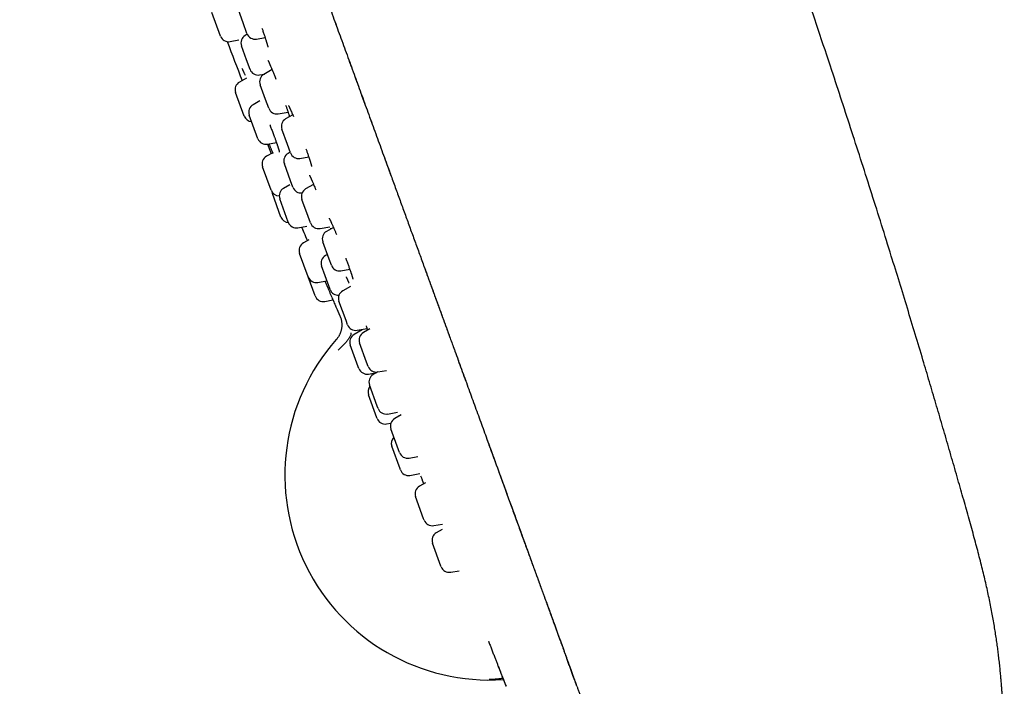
# Model space of a CAD drawing. Header units: millimetres. Extents: x 8 to 562, y 12 to 805.
# Tile 478 of 538: x 75 to 132, y 707 to 745. Entities that reach past the tile are written whole.
import ezdxf

# ---------------------------------------------------------------- set-up
doc = ezdxf.new("R2010")
doc.units = ezdxf.units.MM

msp = doc.modelspace()

# ---------------------------------------------------------------- linework, layer by layer
at = {"color": 7, "linetype": 'Continuous', "lineweight": 30}
for p, q in [((86.258, 744.458), (85.758, 745.831)), ((87.575, 745.226), (87.3, 745.98)), ((87.8, 744.607), (87.575, 745.226)), ((86.82, 744.138), (87.323, 744.232)), ((87.818, 744.564), (87.696, 744.493)), ((88.357, 744.286), (88.856, 744.374)), ((87.777, 743.063), (87.476, 743.889)), ((87.976, 742.516), (87.777, 743.063)), ((89.264, 742.502), (88.787, 742.227)), ((87.766, 742.005), (87.36, 741.777)), ((88.532, 742.195), (88.82, 742.246)), ((87.635, 739.797), (87.135, 741.17)), ((88.879, 740.766), (88.567, 741.623)), ((88.548, 740.677), (88.159, 740.458)), ((89.067, 740.25), (88.879, 740.766)), ((94.48, 741.018), (94.674, 740.487)), ((89.623, 739.928), (90.193, 740.029)), ((88.435, 738.478), (87.935, 739.851)), ((90.467, 739.868), (90.052, 739.628)), ((94.939, 739.757), (95.074, 739.389)), ((90.154, 738.139), (89.832, 739.024)), ((88.996, 738.158), (89.514, 738.255)), ((90.332, 737.651), (90.154, 738.139)), ((90.318, 737.69), (90.197, 737.621)), ((89.302, 737.659), (88.934, 737.453)), ((90.888, 737.33), (91.397, 737.42)), ((89.209, 735.473), (88.709, 736.846)), ((90.342, 736.015), (89.977, 737.017)), ((90.477, 735.644), (90.342, 736.015)), ((90.287, 735.782), (89.933, 735.583)), ((91.681, 735.812), (91.219, 735.545)), ((89.777, 733.912), (89.278, 735.285)), ((90.209, 733.603), (89.709, 734.976)), ((91.364, 733.939), (90.999, 734.941)), ((91.499, 733.568), (91.364, 733.939)), ((90.771, 733.283), (91.289, 733.38)), ((92.055, 733.247), (92.632, 733.348)), ((92.837, 733.307), (92.437, 733.076)), ((91.408, 732.579), (91.092, 732.401)), ((91.1, 733.042), (91.109, 733.017)), ((92.585, 731.462), (92.217, 732.472)), ((91.367, 730.421), (90.867, 731.794)), ((92.486, 731.732), (92.366, 731.662)), ((92.717, 731.099), (92.585, 731.462)), ((92.566, 729.903), (92.146, 731.058)), ((93.273, 730.778), (93.787, 730.868)), ((91.769, 729.316), (91.367, 730.421)), ((91.929, 730.101), (92.433, 730.195)), ((92.646, 729.686), (92.566, 729.903)), ((93.825, 729.868), (93.379, 729.61)), ((92.331, 728.996), (92.809, 729.085)), ((93.571, 727.875), (93.159, 729.006)), ((93.087, 728.445), (93.097, 728.419)), ((93.097, 728.42), (93.214, 728.154)), ((93.659, 727.634), (93.571, 727.875)), ((94.215, 727.312), (94.794, 727.414)), ((94.967, 727.401), (94.583, 727.179)), ((94.515, 727.333), (94.041, 727.06)), ((94.285, 725.183), (93.821, 726.456)), ((94.772, 725.453), (94.363, 726.575)), ((99.816, 726.358), (99.883, 726.175)), ((94.321, 725.083), (94.285, 725.183)), ((94.863, 725.202), (94.772, 725.453)), ((94.878, 724.761), (95.357, 724.846)), ((95.416, 724.88), (95.155, 724.729)), ((95.42, 724.881), (95.936, 724.972)), ((95.386, 722.887), (94.936, 724.125)), ((95.369, 722.203), (94.879, 723.55)), ((95.435, 722.753), (95.386, 722.887)), ((95.379, 722.177), (95.369, 722.203)), ((95.992, 722.431), (96.569, 722.533)), ((96.776, 722.376), (96.408, 722.164)), ((95.935, 721.856), (96.188, 721.9)), ((96.631, 720.343), (96.189, 721.56)), ((96.716, 719.234), (96.237, 720.55)), ((96.688, 720.187), (96.631, 720.343)), ((97.245, 719.866), (97.76, 719.957)), ((96.737, 719.177), (96.716, 719.234)), ((97.293, 718.856), (97.864, 718.956)), ((98.194, 718.427), (97.842, 718.224)), ((98.093, 716.328), (97.623, 717.62)), ((98.122, 716.247), (98.093, 716.328)), ((98.679, 715.926), (99.189, 716.016)), ((99.166, 715.704), (98.83, 715.51)), ((99.099, 713.563), (98.61, 714.906)), ((99.11, 713.533), (99.099, 713.563)), ((99.667, 713.212), (100.168, 713.3)), ((106.837, 707.07), (106.814, 707.134)), ((102.884, 706.579), (102.891, 706.562))]:
    msp.add_line(p, q, dxfattribs=at)
at = {"color": 7, "linetype": 'Continuous', "lineweight": 30, "flags": 128}
msp.add_lwpolyline([(88.986, 738.156), (89.13, 737.801), (89.208, 737.606)], dxfattribs=at)
at = {"color": 7, "linetype": 'Continuous', "lineweight": 30}
for centre, radius, start, end in [((88.27, 744.778), 0.5, 200, 280), ((86.728, 744.629), 0.5, 200, 280.58524), ((388.068, 858.688), 322.456, 200.80866, 201.24089), ((87.946, 744.06), 0.5, 120, 200), ((88.446, 742.687), 0.5, 200, 280), ((87.605, 741.341), 0.5, 119.34063, 200), ((89.037, 741.794), 0.5, 120, 200), ((88.405, 740.022), 0.5, 119.41476, 200), ((89.537, 740.421), 0.5, 200, 280), ((88.105, 739.969), 0.5, 200, 266.42182), ((90.302, 739.195), 0.5, 120, 200), ((88.904, 738.649), 0.5, 200, 280.58524), ((89.179, 737.017), 0.5, 119.34063, 200), ((90.447, 737.188), 0.5, 120, 200), ((90.802, 737.822), 0.5, 200, 280), ((89.679, 735.644), 0.5, 200, 270.00883), ((90.179, 735.147), 0.5, 119.41476, 200), ((90.947, 735.815), 0.5, 200, 277.73188), ((91.469, 735.112), 0.5, 120, 200), ((89.747, 735.456), 0.5, 188.46379, 200), ((90.247, 734.083), 0.5, 200, 266.47476), ((90.679, 733.774), 0.5, 200, 280.58524), ((91.969, 733.739), 0.5, 200, 280), ((388.068, 858.688), 322.456, 202.93788, 203.03226), ((92.687, 732.643), 0.5, 120, 200), ((91.337, 731.965), 0.5, 119.41476, 200), ((92.616, 731.229), 0.5, 120, 200), ((93.186, 731.27), 0.5, 200, 280), ((91.837, 730.592), 0.5, 200, 280.58524), ((93.116, 729.857), 0.5, 200, 275.43708), ((92.239, 729.487), 0.5, 200, 280.58524), ((93.629, 729.177), 0.5, 120, 200), ((94.129, 727.805), 0.5, 200, 280), ((94.291, 726.627), 0.5, 120, 200), ((94.833, 726.746), 0.5, 120, 200), ((101.943, 718.863), 11.936, 138.52947, 273.82088), ((94.791, 725.254), 0.5, 200, 280), ((95.333, 725.373), 0.5, 200, 280), ((95.405, 724.296), 0.5, 120, 200), ((95.349, 723.721), 0.5, 140, 200), ((95.905, 722.924), 0.5, 200, 280), ((95.848, 722.348), 0.5, 200, 280), ((96.658, 721.731), 0.5, 120, 200), ((96.707, 720.721), 0.5, 133.57818, 200), ((97.158, 720.358), 0.5, 200, 280), ((97.206, 719.348), 0.5, 200, 280), ((98.092, 717.791), 0.5, 120, 200), ((98.592, 716.418), 0.5, 200, 280), ((99.08, 715.077), 0.5, 120, 200), ((99.58, 713.704), 0.5, 200, 280)]:
    msp.add_arc(centre, radius, start, end, dxfattribs=at)
for points, knots in [([(129.217, 718.615), (129.157, 718.826), (128.976, 719.46), (128.672, 720.516), (128.304, 721.784), (127.934, 723.048), (127.56, 724.314), (127.16, 725.659), (126.731, 727.088), (126.273, 728.6), (125.808, 730.118), (125.308, 731.737), (124.772, 733.455), (124.2, 735.268), (123.624, 737.075), (123.044, 738.875), (122.461, 740.668), (121.807, 742.655), (121.079, 744.839), (120.275, 747.219), (119.461, 749.599), (118.636, 751.978), (117.8, 754.358), (116.954, 756.736), (116.097, 759.112), (115.245, 761.445), (114.398, 763.735), (113.557, 765.981), (112.708, 768.221), (111.852, 770.455), (110.989, 772.682), (110.18, 774.746), (109.426, 776.65), (108.728, 778.396), (108.023, 780.144), (107.31, 781.896), (106.589, 783.651), (105.922, 785.26), (105.312, 786.722), (104.761, 788.035), (104.207, 789.344), (103.653, 790.646), (103.099, 791.94), (102.545, 793.225), (101.991, 794.502), (101.457, 795.723), (100.944, 796.891), (100.45, 798.009), (99.952, 799.131), (99.485, 800.177), (99.049, 801.15), (98.645, 802.048), (98.313, 802.782), (98.117, 803.216), (98.057, 803.349)], [0, 0, 0, 0, 0.007256, 0.021905, 0.036495, 0.051065, 0.065654, 0.0803, 0.097676, 0.115168, 0.132749, 0.150392, 0.171437, 0.192486, 0.213492, 0.234418, 0.255272, 0.276072, 0.303879, 0.331673, 0.359499, 0.387373, 0.415286, 0.443226, 0.47118, 0.499137, 0.525696, 0.552237, 0.578748, 0.60522, 0.631648, 0.658059, 0.678826, 0.699627, 0.720481, 0.741408, 0.762415, 0.783464, 0.799251, 0.815016, 0.830741, 0.846406, 0.861991, 0.877477, 0.892871, 0.908213, 0.921707, 0.935225, 0.9488, 0.96246, 0.973274, 0.984173, 0.995175, 1, 1, 1, 1]), ([(74.559, 795.752), (74.559, 795.752), (74.558, 795.754), (74.561, 795.747), (74.567, 795.731), (74.577, 795.702), (74.592, 795.662), (74.611, 795.61), (74.633, 795.547), (74.66, 795.473), (74.691, 795.388), (74.727, 795.291), (74.767, 795.181), (74.811, 795.058), (74.861, 794.923), (74.914, 794.776), (74.972, 794.616), (75.035, 794.444), (75.095, 794.281), (75.149, 794.13), (75.198, 793.996), (75.25, 793.853), (75.306, 793.698), (75.366, 793.533), (75.43, 793.36), (75.495, 793.179), (75.564, 792.991), (75.637, 792.791), (75.714, 792.579), (75.791, 792.367), (75.868, 792.156), (75.943, 791.95), (76.021, 791.734), (76.103, 791.509), (76.189, 791.274), (76.277, 791.033), (76.366, 790.787), (76.457, 790.536), (76.552, 790.277), (76.65, 790.008), (76.75, 789.733), (76.851, 789.453), (76.955, 789.169), (77.062, 788.875), (77.172, 788.574), (77.284, 788.264), (77.398, 787.951), (77.513, 787.637), (77.627, 787.322), (77.745, 786.999), (77.865, 786.669), (77.988, 786.332), (78.113, 785.987), (78.241, 785.636), (78.371, 785.277), (78.504, 784.912), (78.639, 784.543), (78.774, 784.17), (78.912, 783.793), (79.051, 783.411), (79.198, 783.006), (79.354, 782.577), (79.519, 782.123), (79.687, 781.664), (79.856, 781.198), (80.028, 780.727), (80.201, 780.25), (80.377, 779.768), (80.557, 779.273), (80.742, 778.765), (80.931, 778.245), (81.122, 777.721), (81.314, 777.192), (81.508, 776.659), (81.709, 776.107), (81.918, 775.534), (82.133, 774.941), (82.35, 774.345), (82.568, 773.746), (82.787, 773.144), (83.007, 772.54), (83.236, 771.913), (83.472, 771.264), (83.717, 770.592), (83.962, 769.918), (84.208, 769.242), (84.494, 768.455), (84.821, 767.556), (85.189, 766.546), (85.558, 765.533), (85.927, 764.52), (86.296, 763.504), (86.677, 762.458), (87.069, 761.38), (87.473, 760.271), (87.877, 759.161), (88.281, 758.05), (88.684, 756.944), (89.084, 755.845), (89.482, 754.752), (89.88, 753.658), (90.281, 752.556), (90.685, 751.447), (91.091, 750.33), (91.498, 749.214), (91.904, 748.097), (92.31, 746.981), (92.716, 745.865), (93.122, 744.749), (93.528, 743.634), (93.934, 742.521), (94.339, 741.408), (94.743, 740.296), (95.148, 739.185), (95.552, 738.075), (95.913, 737.082), (96.232, 736.206), (96.509, 735.446), (96.785, 734.687), (97.061, 733.929), (97.336, 733.171), (97.612, 732.415), (97.886, 731.66), (98.154, 730.926), (98.414, 730.212), (98.666, 729.518), (98.917, 728.828), (99.168, 728.14), (99.417, 727.455), (99.665, 726.774), (99.894, 726.146), (100.104, 725.569), (100.295, 725.043), (100.485, 724.521), (100.674, 724.001), (100.862, 723.486), (101.048, 722.974), (101.233, 722.466), (101.416, 721.963), (101.597, 721.465), (101.777, 720.972), (101.954, 720.485), (102.129, 720.003), (102.302, 719.528), (102.469, 719.071), (102.628, 718.633), (102.781, 718.214), (102.931, 717.8), (103.079, 717.393), (103.225, 716.992), (103.373, 716.586), (103.523, 716.175), (103.673, 715.762), (103.82, 715.357), (103.964, 714.961), (104.104, 714.577), (104.24, 714.204), (104.371, 713.843), (104.5, 713.491), (104.625, 713.146), (104.748, 712.807), (104.869, 712.477), (104.986, 712.156), (105.099, 711.844), (105.209, 711.543), (105.315, 711.251), (105.418, 710.969), (105.517, 710.697), (105.612, 710.434), (105.704, 710.182), (105.792, 709.94), (105.877, 709.707), (105.958, 709.484), (106.038, 709.264), (106.118, 709.046), (106.196, 708.831), (106.27, 708.628), (106.34, 708.433), (106.384, 708.312), (106.407, 708.251)], [0, 0, 0, 0, 0.000001, 0.008782, 0.017563, 0.026344, 0.035124, 0.043904, 0.052527, 0.06115, 0.069774, 0.078397, 0.087199, 0.096001, 0.104803, 0.113602, 0.122401, 0.1312, 0.139999, 0.145748, 0.151497, 0.157247, 0.162997, 0.168746, 0.174495, 0.179915, 0.185335, 0.190756, 0.196177, 0.201598, 0.206115, 0.210633, 0.21515, 0.219668, 0.224187, 0.228705, 0.232964, 0.237223, 0.241481, 0.245739, 0.249997, 0.254094, 0.258192, 0.26229, 0.266388, 0.270486, 0.274584, 0.278449, 0.282313, 0.286177, 0.290041, 0.293905, 0.29777, 0.301635, 0.305498, 0.309361, 0.313223, 0.317016, 0.320809, 0.324602, 0.328396, 0.332708, 0.33702, 0.341332, 0.345645, 0.349959, 0.354272, 0.358586, 0.3629, 0.367418, 0.371935, 0.376451, 0.380967, 0.385483, 0.389999, 0.394926, 0.399854, 0.404783, 0.409711, 0.414639, 0.419567, 0.424494, 0.429915, 0.435336, 0.440757, 0.446178, 0.451599, 0.459666, 0.467731, 0.475797, 0.483864, 0.491931, 0.499998, 0.508779, 0.51756, 0.52634, 0.535121, 0.543901, 0.552525, 0.56115, 0.569774, 0.578398, 0.587198, 0.595998, 0.604798, 0.613598, 0.622399, 0.631199, 0.639999, 0.648799, 0.657598, 0.666397, 0.675197, 0.683999, 0.692801, 0.701601, 0.70765, 0.713699, 0.719749, 0.725799, 0.731849, 0.737897, 0.743944, 0.749992, 0.755593, 0.761195, 0.766798, 0.7724, 0.778001, 0.783601, 0.7892, 0.793598, 0.797997, 0.802395, 0.806794, 0.811194, 0.815596, 0.82, 0.824402, 0.828802, 0.833202, 0.837601, 0.841999, 0.846398, 0.850797, 0.854831, 0.858865, 0.862898, 0.866932, 0.870965, 0.874998, 0.879388, 0.883779, 0.88817, 0.892562, 0.896953, 0.901265, 0.905576, 0.909887, 0.914197, 0.918596, 0.922996, 0.927396, 0.931796, 0.936197, 0.940598, 0.945, 0.949401, 0.953802, 0.958202, 0.962601, 0.966999, 0.971398, 0.975797, 0.980638, 0.985479, 0.99032, 0.995161, 1, 1, 1, 1]), ([(92.937, 745.258), (92.947, 745.231), (92.992, 745.108), (93.037, 744.985), (93.072, 744.888)], [0, 0, 0, 0, 0.212233, 1, 1, 1, 1]), ([(88.674, 744.916), (88.681, 744.893), (88.702, 744.834), (88.734, 744.74), (88.77, 744.636), (88.802, 744.538), (88.831, 744.45), (88.856, 744.372), (88.878, 744.304), (88.897, 744.244), (88.913, 744.193), (88.926, 744.148), (88.936, 744.117), (88.942, 744.095), (88.947, 744.077), (88.954, 744.056), (88.962, 744.027), (88.971, 743.995), (88.98, 743.963), (88.988, 743.933), (88.994, 743.909), (88.999, 743.888), (89.004, 743.871), (89.007, 743.857), (89.01, 743.842), (89.013, 743.827), (89.015, 743.817), (89.016, 743.812), (89.016, 743.809), (89.017, 743.807), (89.017, 743.806), (89.017, 743.806), (89.017, 743.806)], [0, 0, 0, 0, 0.039858, 0.102294, 0.169379, 0.231936, 0.289979, 0.343518, 0.392557, 0.437093, 0.477135, 0.512782, 0.545199, 0.557181, 0.572805, 0.593912, 0.620484, 0.657279, 0.695892, 0.731553, 0.764276, 0.794075, 0.820963, 0.844951, 0.866049, 0.90658, 0.940281, 0.951666, 0.962224, 0.976745, 0.997175, 1, 1, 1, 1]), ([(89.021, 743.039), (89.021, 743.038), (89.022, 743.037), (89.029, 743.024), (89.038, 743.007), (89.05, 742.984), (89.061, 742.961), (89.07, 742.942), (89.079, 742.925), (89.086, 742.909), (89.092, 742.896), (89.098, 742.882), (89.106, 742.867), (89.115, 742.846), (89.127, 742.82), (89.141, 742.788), (89.157, 742.751), (89.181, 742.697), (89.212, 742.625), (89.249, 742.536), (89.287, 742.446), (89.324, 742.356), (89.362, 742.264), (89.401, 742.166), (89.443, 742.062), (89.472, 741.988), (89.486, 741.952)], [0, 0, 0, 0, 0.034593, 0.073629, 0.128623, 0.179289, 0.210632, 0.239043, 0.263315, 0.283427, 0.299364, 0.313002, 0.330744, 0.353124, 0.380147, 0.411817, 0.448119, 0.485854, 0.558494, 0.62734, 0.692363, 0.753555, 0.811342, 0.871634, 0.936316, 1, 1, 1, 1]), ([(93.715, 743.12), (93.722, 743.103), (93.775, 742.958), (93.827, 742.813), (93.874, 742.685)], [0, 0, 0, 0, 0.120281, 1, 1, 1, 1]), ([(87.506, 742.564), (87.507, 742.564), (87.507, 742.563), (87.512, 742.555), (87.517, 742.546), (87.522, 742.536), (87.527, 742.526), (87.535, 742.512), (87.546, 742.49), (87.562, 742.457), (87.582, 742.415), (87.606, 742.365), (87.631, 742.31), (87.66, 742.248), (87.681, 742.2), (87.692, 742.174)], [0, 0, 0, 0, 0.047685, 0.120041, 0.180009, 0.227374, 0.264607, 0.302929, 0.385243, 0.475365, 0.57824, 0.680408, 0.780865, 0.878745, 1, 1, 1, 1]), ([(94.099, 742.066), (94.102, 742.058), (94.16, 741.898), (94.218, 741.738), (94.274, 741.586)], [0, 0, 0, 0, 0.046977, 1, 1, 1, 1]), ([(90.053, 740.437), (90.063, 740.409), (90.083, 740.352), (90.111, 740.27), (90.137, 740.195), (90.161, 740.124), (90.184, 740.055), (90.208, 739.983), (90.229, 739.92), (90.247, 739.867), (90.26, 739.824), (90.272, 739.789), (90.278, 739.768), (90.281, 739.76)], [0, 0, 0, 0, 0.1074108, 0.2174292, 0.3184763, 0.4116835, 0.5102865, 0.6181223, 0.7351609, 0.8076787, 0.8833134, 0.9556456, 1, 1, 1, 1]), ([(90.216, 740.405), (90.216, 740.405), (90.216, 740.406), (90.218, 740.402), (90.223, 740.393), (90.232, 740.379), (90.242, 740.359), (90.254, 740.335), (90.268, 740.309), (90.282, 740.279), (90.296, 740.25), (90.31, 740.22), (90.324, 740.19), (90.338, 740.159), (90.355, 740.123), (90.374, 740.081), (90.395, 740.034), (90.424, 739.968), (90.461, 739.882), (90.493, 739.807), (90.509, 739.77)], [0, 0, 0, 0, 0.018078, 0.055239, 0.094852, 0.160138, 0.22078, 0.276739, 0.337655, 0.392194, 0.442854, 0.489992, 0.533589, 0.574335, 0.620276, 0.672825, 0.726662, 0.780884, 0.890529, 1, 1, 1, 1]), ([(89.127, 739.294), (89.137, 739.268), (89.161, 739.207), (89.197, 739.113), (89.24, 739.003), (89.283, 738.891), (89.325, 738.777), (89.362, 738.679), (89.393, 738.594), (89.421, 738.518), (89.448, 738.442), (89.471, 738.376), (89.491, 738.322), (89.506, 738.278), (89.521, 738.234), (89.536, 738.191), (89.55, 738.15), (89.561, 738.116), (89.57, 738.089), (89.577, 738.068), (89.583, 738.05), (89.589, 738.032), (89.596, 738.012), (89.604, 737.985), (89.615, 737.953), (89.625, 737.918), (89.636, 737.883), (89.646, 737.851), (89.654, 737.823), (89.66, 737.8), (89.666, 737.781), (89.67, 737.765), (89.673, 737.753), (89.675, 737.743), (89.677, 737.734), (89.68, 737.725), (89.682, 737.715), (89.684, 737.705), (89.686, 737.696), (89.687, 737.69), (89.687, 737.69), (89.687, 737.689)], [0, 0, 0, 0, 0.032936, 0.078291, 0.12161, 0.17622, 0.227258, 0.274741, 0.311892, 0.346874, 0.383989, 0.424561, 0.447194, 0.470775, 0.495304, 0.520779, 0.545637, 0.56723, 0.583025, 0.596422, 0.60742, 0.617338, 0.631385, 0.650094, 0.673458, 0.701471, 0.73038, 0.75862, 0.784154, 0.806986, 0.827119, 0.844268, 0.858817, 0.870769, 0.881815, 0.896664, 0.914006, 0.933831, 0.95471, 0.980877, 1, 1, 1, 1]), ([(89.074, 738.172), (89.077, 738.166), (89.085, 738.148), (89.101, 738.113), (89.123, 738.067), (89.147, 738.012), (89.173, 737.953), (89.203, 737.887), (89.235, 737.813), (89.27, 737.732), (89.299, 737.665), (89.317, 737.625), (89.322, 737.612)], [0, 0, 0, 0, 0.060687, 0.158761, 0.265918, 0.379365, 0.48928, 0.594818, 0.720586, 0.839531, 0.951657, 1, 1, 1, 1]), ([(91.235, 737.887), (91.244, 737.862), (91.265, 737.804), (91.295, 737.716), (91.327, 737.625), (91.358, 737.535), (91.387, 737.448), (91.414, 737.368), (91.436, 737.299), (91.455, 737.243), (91.469, 737.197), (91.481, 737.16), (91.491, 737.127), (91.5, 737.096), (91.509, 737.069), (91.516, 737.043), (91.524, 737.017), (91.531, 736.991), (91.539, 736.964), (91.546, 736.938), (91.552, 736.913), (91.557, 736.891), (91.561, 736.874), (91.564, 736.862), (91.565, 736.855), (91.565, 736.853), (91.565, 736.853), (91.565, 736.854)], [0, 0, 0, 0, 0.047382, 0.107131, 0.167716, 0.224788, 0.290668, 0.350479, 0.404213, 0.451856, 0.48936, 0.522588, 0.553613, 0.582592, 0.612208, 0.638807, 0.668372, 0.700905, 0.736403, 0.775747, 0.816763, 0.861395, 0.909595, 0.940068, 0.969469, 0.99708, 1, 1, 1, 1]), ([(95.812, 737.361), (95.865, 737.213), (95.98, 736.9), (96.093, 736.587), (96.153, 736.422)], [0, 0, 0, 0, 0.472491, 1, 1, 1, 1]), ([(91.433, 736.355), (91.433, 736.355), (91.432, 736.355), (91.434, 736.352), (91.438, 736.346), (91.444, 736.334), (91.452, 736.319), (91.462, 736.301), (91.471, 736.281), (91.481, 736.261), (91.49, 736.242), (91.499, 736.224), (91.506, 736.208), (91.513, 736.194), (91.518, 736.182), (91.525, 736.167), (91.535, 736.146), (91.548, 736.117), (91.564, 736.081), (91.583, 736.039), (91.605, 735.987), (91.633, 735.923), (91.667, 735.846), (91.704, 735.758), (91.742, 735.666), (91.779, 735.579), (91.801, 735.524), (91.812, 735.499)], [0, 0, 0, 0, 0.002208, 0.037818, 0.078291, 0.120997, 0.165307, 0.211221, 0.24671, 0.282363, 0.314192, 0.341588, 0.364538, 0.38303, 0.397235, 0.411745, 0.43982, 0.473882, 0.513811, 0.557501, 0.60422, 0.666869, 0.734228, 0.806265, 0.882939, 0.947583, 1, 1, 1, 1]), ([(92.581, 733.849), (92.581, 733.849), (92.581, 733.85), (92.583, 733.847), (92.588, 733.838), (92.596, 733.823), (92.606, 733.806), (92.617, 733.786), (92.629, 733.762), (92.641, 733.738), (92.653, 733.713), (92.663, 733.692), (92.671, 733.675), (92.678, 733.661), (92.685, 733.646), (92.694, 733.627), (92.704, 733.604), (92.717, 733.576), (92.737, 733.533), (92.762, 733.477), (92.792, 733.408), (92.822, 733.341), (92.851, 733.274), (92.881, 733.204), (92.913, 733.128), (92.948, 733.047), (92.982, 732.966), (93.004, 732.912), (93.014, 732.887)], [0, 0, 0, 0, 0.003906, 0.043434, 0.084995, 0.127528, 0.169433, 0.21068, 0.251254, 0.29038, 0.324273, 0.352409, 0.371934, 0.387264, 0.403439, 0.423822, 0.448415, 0.477222, 0.50971, 0.572948, 0.631713, 0.685984, 0.735745, 0.784818, 0.83855, 0.89699, 0.952005, 1, 1, 1, 1]), ([(90.982, 733.322), (90.994, 733.293), (91.02, 733.231), (91.051, 733.156), (91.077, 733.094), (91.095, 733.049), (91.107, 733.022), (91.108, 733.018), (91.109, 733.017)], [0, 0, 0, 0, 0.152428, 0.323186, 0.492672, 0.661216, 0.829954, 1, 1, 1, 1]), ([(90.984, 733.323), (90.986, 733.316), (90.998, 733.287), (91.017, 733.242), (91.038, 733.191), (91.056, 733.148), (91.071, 733.113), (91.083, 733.083), (91.092, 733.061), (91.098, 733.046), (91.099, 733.043), (91.1, 733.042)], [0, 0, 0, 0, 0.037227, 0.157573, 0.283548, 0.392861, 0.506139, 0.623419, 0.744759, 0.870242, 1, 1, 1, 1]), ([(92.66, 733.268), (92.665, 733.252), (92.672, 733.234), (92.677, 733.218), (92.678, 733.215)], [0, 0, 0, 0, 0.854142, 1, 1, 1, 1]), ([(93.555, 731.511), (93.559, 731.499), (93.576, 731.456), (93.602, 731.384), (93.637, 731.288), (93.673, 731.192), (93.709, 731.091), (93.744, 730.994), (93.778, 730.895), (93.812, 730.797), (93.839, 730.718), (93.86, 730.657), (93.873, 730.614), (93.885, 730.578), (93.895, 730.548), (93.902, 730.524), (93.908, 730.506), (93.913, 730.492), (93.917, 730.478), (93.922, 730.461), (93.928, 730.44), (93.935, 730.417), (93.942, 730.393), (93.95, 730.365), (93.957, 730.337), (93.963, 730.315), (93.965, 730.302), (93.966, 730.298), (93.966, 730.299), (93.966, 730.299)], [0, 0, 0, 0, 0.018792, 0.068989, 0.116758, 0.176674, 0.233064, 0.292066, 0.354776, 0.421203, 0.491356, 0.527841, 0.563423, 0.594476, 0.620902, 0.642701, 0.659873, 0.671239, 0.6851, 0.703442, 0.726265, 0.753564, 0.784956, 0.81687, 0.871856, 0.925727, 0.960904, 0.995508, 1, 1, 1, 1]), ([(98.109, 731.05), (98.173, 730.874), (98.317, 730.476), (98.547, 729.845), (98.798, 729.156), (99.053, 728.455), (99.307, 727.757), (99.503, 727.22), (99.613, 726.916), (99.64, 726.843)], [0, 0, 0, 0, 0.124291, 0.280182, 0.446845, 0.613501, 0.780144, 0.946779, 1, 1, 1, 1]), ([(93.573, 730.42), (93.573, 730.42), (93.573, 730.42), (93.576, 730.414), (93.58, 730.407), (93.585, 730.398), (93.591, 730.385), (93.598, 730.371), (93.606, 730.356), (93.614, 730.339), (93.623, 730.32), (93.634, 730.298), (93.647, 730.271), (93.662, 730.238), (93.679, 730.2), (93.699, 730.157), (93.721, 730.107), (93.738, 730.069), (93.747, 730.048)], [0, 0, 0, 0, 0.039435, 0.095876, 0.14796, 0.210559, 0.265316, 0.316971, 0.368775, 0.420719, 0.472901, 0.529432, 0.592408, 0.661811, 0.73762, 0.819607, 0.90175, 1, 1, 1, 1]), ([(92.334, 730.177), (92.346, 730.149), (92.384, 730.061), (92.448, 729.913), (92.525, 729.736), (92.6, 729.564), (92.672, 729.399), (92.739, 729.243), (92.803, 729.097), (92.861, 728.961), (92.915, 728.838), (92.962, 728.73), (93.003, 728.636), (93.036, 728.558), (93.063, 728.497), (93.083, 728.452), (93.095, 728.425), (93.096, 728.421), (93.097, 728.42)], [0, 0, 0, 0, 0.029984, 0.093956, 0.15861, 0.224574, 0.288907, 0.353025, 0.41752, 0.482978, 0.547797, 0.612116, 0.676461, 0.741352, 0.806439, 0.870979, 0.935448, 1, 1, 1, 1]), ([(93.214, 728.154), (93.227, 728.123), (93.252, 728.063), (93.281, 727.97), (93.302, 727.878), (93.316, 727.789), (93.324, 727.704), (93.326, 727.617), (93.323, 727.531), (93.314, 727.447), (93.3, 727.37), (93.284, 727.301), (93.266, 727.237), (93.245, 727.177), (93.224, 727.123), (93.202, 727.073), (93.176, 727.022), (93.144, 726.964), (93.104, 726.901), (93.056, 726.834), (93.019, 726.79), (93, 726.767)], [0, 0, 0, 0, 0.0674336, 0.1329641, 0.1962717, 0.2570736, 0.3151265, 0.3702278, 0.4322217, 0.4895202, 0.5419781, 0.5895081, 0.6320688, 0.6782726, 0.7167446, 0.7500639, 0.7884853, 0.8329522, 0.8832385, 0.9390469, 1, 1, 1, 1]), ([(94.739, 727.565), (94.745, 727.55), (94.757, 727.517), (94.774, 727.469), (94.793, 727.418), (94.811, 727.368), (94.822, 727.336), (94.828, 727.32)], [0, 0, 0, 0, 0.168831, 0.372624, 0.572538, 0.791409, 1, 1, 1, 1]), ([(93.844, 727.16), (93.848, 727.152), (93.855, 727.135), (93.856, 727.102), (93.85, 727.062), (93.835, 727.016), (93.812, 726.962), (93.78, 726.903), (93.739, 726.838), (93.69, 726.768), (93.634, 726.694), (93.571, 726.617), (93.501, 726.538), (93.428, 726.458), (93.35, 726.379), (93.27, 726.301), (93.189, 726.225), (93.134, 726.176), (93.107, 726.152)], [0, 0, 0, 0, 0.058007, 0.117694, 0.1789, 0.241433, 0.305069, 0.369559, 0.434631, 0.499997, 0.565364, 0.630436, 0.694926, 0.758563, 0.821097, 0.882304, 0.941992, 1, 1, 1, 1]), ([(100.082, 725.629), (100.104, 725.567), (100.192, 725.326), (100.345, 724.905), (100.475, 724.548), (100.541, 724.368)], [0, 0, 0, 0, 0.146106, 0.568639, 1, 1, 1, 1]), ([(96.637, 722.352), (96.642, 722.338), (96.648, 722.322), (96.653, 722.307), (96.654, 722.306)], [0, 0, 0, 0, 0.8951019, 1, 1, 1, 1]), ([(101.747, 721.052), (101.789, 720.937), (101.893, 720.653), (102.055, 720.208), (102.234, 719.716), (102.411, 719.23), (102.585, 718.751), (102.757, 718.278), (102.922, 717.825), (103.08, 717.391), (103.231, 716.977), (103.379, 716.57), (103.524, 716.171), (103.666, 715.781), (103.804, 715.401), (103.939, 715.031), (104.07, 714.672), (104.197, 714.322), (104.321, 713.981), (104.442, 713.649), (104.56, 713.325), (104.678, 713), (104.797, 712.673), (104.916, 712.346), (105.032, 712.029), (105.143, 711.722), (105.252, 711.425), (105.356, 711.139), (105.456, 710.863), (105.552, 710.598), (105.645, 710.345), (105.732, 710.104), (105.815, 709.876), (105.894, 709.659), (105.97, 709.451), (106.042, 709.252), (106.112, 709.061), (106.179, 708.877), (106.242, 708.702), (106.303, 708.536), (106.359, 708.382), (106.394, 708.287), (106.41, 708.242)], [0, 0, 0, 0, 0.017787, 0.043808, 0.069825, 0.095852, 0.12191, 0.14805, 0.174254, 0.198311, 0.222387, 0.246463, 0.270523, 0.294551, 0.318533, 0.342208, 0.365835, 0.389428, 0.412997, 0.436553, 0.460108, 0.483672, 0.509613, 0.535592, 0.561645, 0.587767, 0.613933, 0.640123, 0.666311, 0.692475, 0.71859, 0.744632, 0.770157, 0.795652, 0.821125, 0.846584, 0.872499, 0.898413, 0.924331, 0.95026, 0.976202, 1, 1, 1, 1]), ([(97.915, 718.826), (97.926, 718.797), (97.945, 718.747), (97.97, 718.683), (97.99, 718.631), (98.007, 718.585), (98.022, 718.545), (98.035, 718.511), (98.045, 718.482), (98.054, 718.458), (98.061, 718.438), (98.067, 718.422), (98.072, 718.409), (98.075, 718.398), (98.079, 718.388), (98.081, 718.38), (98.084, 718.372), (98.086, 718.365), (98.086, 718.364), (98.087, 718.364)], [0, 0, 0, 0, 0.114367, 0.197922, 0.279893, 0.356667, 0.428244, 0.494623, 0.555798, 0.611686, 0.662176, 0.707298, 0.747079, 0.78154, 0.811972, 0.849173, 0.895552, 0.951032, 1, 1, 1, 1]), ([(131.874, 698.649), (131.876, 698.766), (131.881, 698.996), (131.888, 699.333), (131.895, 699.658), (131.901, 699.968), (131.906, 700.265), (131.91, 700.549), (131.914, 700.812), (131.916, 701.055), (131.918, 701.28), (131.92, 701.492), (131.921, 701.694), (131.921, 701.884), (131.921, 702.061), (131.921, 702.226), (131.92, 702.378), (131.92, 702.52), (131.919, 702.65), (131.918, 702.77), (131.916, 702.88), (131.915, 702.986), (131.914, 703.087), (131.912, 703.183), (131.911, 703.261), (131.91, 703.322), (131.909, 703.369), (131.908, 703.41), (131.908, 703.443), (131.907, 703.467), (131.907, 703.486), (131.906, 703.51), (131.906, 703.546), (131.905, 703.595), (131.903, 703.654), (131.902, 703.725), (131.9, 703.807), (131.897, 703.899), (131.894, 704.002), (131.891, 704.115), (131.887, 704.238), (131.883, 704.371), (131.878, 704.514), (131.872, 704.667), (131.866, 704.828), (131.859, 704.997), (131.85, 705.174), (131.841, 705.36), (131.83, 705.56), (131.818, 705.775), (131.804, 706.005), (131.788, 706.245), (131.77, 706.495), (131.749, 706.756), (131.725, 707.043), (131.696, 707.36), (131.662, 707.706), (131.623, 708.066), (131.58, 708.425), (131.535, 708.784), (131.486, 709.14), (131.432, 709.507), (131.373, 709.885), (131.308, 710.273), (131.237, 710.671), (131.16, 711.08), (131.076, 711.5), (130.986, 711.929), (130.889, 712.369), (130.785, 712.82), (130.674, 713.28), (130.557, 713.751), (130.434, 714.232), (130.305, 714.723), (130.168, 715.233), (130.023, 715.761), (129.871, 716.31), (129.714, 716.869), (129.553, 717.441), (129.387, 718.024), (129.274, 718.417), (129.218, 718.615)], [0, 0, 0, 0, 0.017335, 0.034005, 0.050009, 0.065345, 0.080012, 0.09401, 0.107339, 0.118968, 0.130034, 0.140537, 0.150477, 0.159856, 0.168672, 0.17672, 0.184236, 0.191221, 0.197674, 0.203596, 0.208989, 0.213942, 0.219226, 0.223975, 0.228191, 0.230744, 0.233051, 0.235114, 0.236789, 0.237906, 0.238681, 0.239572, 0.241547, 0.243961, 0.246815, 0.250362, 0.254414, 0.258971, 0.264035, 0.269604, 0.275679, 0.28226, 0.289344, 0.296893, 0.3049, 0.31321, 0.321961, 0.331155, 0.340791, 0.351643, 0.363005, 0.374879, 0.387262, 0.400157, 0.413561, 0.430014, 0.447174, 0.465043, 0.483618, 0.500799, 0.518542, 0.536846, 0.55571, 0.575133, 0.595116, 0.61566, 0.636766, 0.658435, 0.680669, 0.703469, 0.726836, 0.75077, 0.775272, 0.800341, 0.825975, 0.853436, 0.881514, 0.910208, 0.93952, 0.96945, 1, 1, 1, 1]), ([(129.218, 718.615), (129.218, 718.615), (129.218, 718.615), (129.218, 718.615), (129.218, 718.615)], [0, 0, 0, 0, 0.594969, 1, 1, 1, 1]), ([(101.87, 709.194), (101.87, 709.192), (101.901, 709.112), (101.959, 708.962), (102.046, 708.735), (102.132, 708.514), (102.215, 708.298), (102.294, 708.094), (102.369, 707.903), (102.417, 707.779), (102.439, 707.72), (102.44, 707.718)], [0, 0, 0, 0, 0.00193, 0.134318, 0.2667, 0.412329, 0.557939, 0.703559, 0.849179, 0.994786, 1, 1, 1, 1]), ([(107.017, 706.573), (106.99, 706.648), (106.926, 706.825), (106.837, 707.068), (106.748, 707.315), (106.664, 707.545), (106.581, 707.773), (106.496, 708.005), (106.436, 708.169), (106.407, 708.251)], [0, 0, 0, 0, 0.111251, 0.263139, 0.410266, 0.556074, 0.703291, 0.851641, 1, 1, 1, 1]), ([(106.407, 708.251), (106.43, 708.187), (106.477, 708.059), (106.541, 707.881), (106.602, 707.714), (106.642, 707.604), (106.661, 707.552), (106.662, 707.549)], [0, 0, 0, 0, 0.246311, 0.492627, 0.738983, 0.985399, 1, 1, 1, 1]), ([(102.44, 707.718), (102.455, 707.68), (102.486, 707.6), (102.53, 707.488), (102.572, 707.38), (102.612, 707.278), (102.649, 707.183), (102.683, 707.095), (102.707, 707.035), (102.722, 706.997), (102.729, 706.978), (102.736, 706.96), (102.743, 706.943), (102.749, 706.926), (102.756, 706.909), (102.763, 706.89), (102.771, 706.87), (102.779, 706.849), (102.788, 706.826), (102.797, 706.804), (102.806, 706.78), (102.815, 706.757), (102.825, 706.733), (102.834, 706.709), (102.843, 706.686), (102.852, 706.663), (102.861, 706.64), (102.869, 706.619), (102.877, 706.599), (102.881, 706.587), (102.884, 706.581)], [0, 0, 0, 0, 0.064225, 0.131839, 0.199445, 0.267054, 0.334592, 0.401253, 0.466825, 0.482815, 0.49874, 0.514598, 0.530392, 0.546119, 0.562058, 0.579171, 0.59945, 0.621253, 0.644582, 0.669441, 0.695833, 0.723759, 0.753224, 0.784232, 0.816787, 0.850892, 0.885904, 0.922422, 0.960452, 1, 1, 1, 1]), ([(102.443, 707.709), (102.472, 707.636), (102.553, 707.426), (102.66, 707.152), (102.765, 706.884), (102.845, 706.681), (102.876, 706.601), (102.891, 706.561)], [0, 0, 0, 0, 0.117884, 0.337204, 0.557136, 0.777971, 1, 1, 1, 1]), ([(106.661, 707.552), (106.676, 707.511), (106.707, 707.427), (106.75, 707.308), (106.792, 707.193), (106.839, 707.063), (106.891, 706.921), (106.939, 706.789), (106.966, 706.714), (106.977, 706.684)], [0, 0, 0, 0, 0.1216044, 0.2463789, 0.3710818, 0.4957194, 0.685963, 0.8760914, 1, 1, 1, 1]), ([(106.662, 707.549), (106.662, 707.549), (106.662, 707.549), (106.663, 707.548), (106.663, 707.548)], [0, 0, 0, 0, 0.836434, 1, 1, 1, 1]), ([(102.718, 707.043), (102.717, 707.04), (102.714, 707.033), (102.677, 707.021), (102.614, 707.008), (102.525, 706.995), (102.408, 706.982), (102.265, 706.969), (102.096, 706.959), (101.966, 706.955), (101.9, 706.954)], [0, 0, 0, 0, 0.1293901, 0.2524982, 0.3727711, 0.4921645, 0.612683, 0.7362866, 0.8648469, 1, 1, 1, 1]), ([(106.977, 706.684), (106.965, 706.717), (106.936, 706.796), (106.888, 706.927), (106.851, 707.031), (106.832, 707.082)], [0, 0, 0, 0, 0.270021, 0.645152, 1, 1, 1, 1]), ([(107.021, 706.562), (107.022, 706.561), (107.03, 706.539), (107.05, 706.484), (107.081, 706.397), (107.116, 706.3), (107.151, 706.203), (107.186, 706.109), (107.219, 706.016), (107.247, 705.939), (107.268, 705.879), (107.284, 705.835), (107.3, 705.792), (107.315, 705.75), (107.329, 705.71), (107.341, 705.678), (107.351, 705.651), (107.358, 705.631), (107.364, 705.613), (107.37, 705.597), (107.376, 705.582), (107.38, 705.57), (107.385, 705.557), (107.39, 705.543), (107.396, 705.524), (107.405, 705.5), (107.415, 705.472), (107.426, 705.442), (107.436, 705.414), (107.446, 705.386), (107.456, 705.358), (107.466, 705.331), (107.473, 705.31), (107.479, 705.294), (107.483, 705.281), (107.488, 705.266), (107.495, 705.248), (107.502, 705.227), (107.511, 705.202), (107.522, 705.17), (107.536, 705.13), (107.553, 705.082), (107.572, 705.027), (107.592, 704.967), (107.614, 704.905), (107.645, 704.814), (107.685, 704.693), (107.735, 704.541), (107.784, 704.387), (107.823, 704.263), (107.851, 704.17), (107.869, 704.109), (107.887, 704.052), (107.901, 704.003), (107.913, 703.962), (107.923, 703.929), (107.931, 703.9), (107.939, 703.876), (107.944, 703.856), (107.949, 703.84), (107.953, 703.826), (107.958, 703.81), (107.964, 703.786), (107.974, 703.753), (107.985, 703.712), (107.999, 703.664), (108.021, 703.583), (108.052, 703.469), (108.092, 703.321), (108.132, 703.164), (108.171, 703.011), (108.207, 702.861), (108.241, 702.717), (108.274, 702.572), (108.305, 702.436), (108.332, 702.311), (108.356, 702.2), (108.376, 702.102), (108.39, 702.029), (108.398, 701.992), (108.4, 701.981)], [0, 0, 0, 0, 0.000523, 0.024008, 0.057932, 0.09055, 0.121782, 0.151565, 0.179848, 0.206591, 0.219577, 0.232154, 0.244322, 0.256077, 0.267024, 0.276757, 0.282631, 0.287959, 0.292741, 0.29698, 0.300677, 0.303832, 0.306793, 0.309853, 0.314314, 0.320166, 0.32734, 0.334398, 0.340729, 0.346338, 0.352883, 0.358113, 0.362176, 0.365107, 0.367627, 0.370852, 0.374946, 0.37991, 0.385741, 0.392439, 0.402215, 0.413391, 0.425965, 0.439854, 0.453972, 0.467984, 0.500609, 0.532706, 0.564315, 0.595477, 0.607606, 0.61967, 0.630972, 0.640998, 0.64818, 0.65452, 0.660016, 0.664666, 0.668468, 0.671422, 0.673633, 0.676396, 0.681194, 0.687471, 0.695232, 0.704484, 0.715227, 0.741057, 0.767787, 0.795403, 0.823886, 0.847283, 0.871208, 0.895282, 0.917931, 0.939025, 0.958285, 0.976162, 0.99272, 1, 1, 1, 1])]:
    msp.add_open_spline(points, degree=3, knots=knots, dxfattribs=at)

doc.saveas('drawing.dxf')
